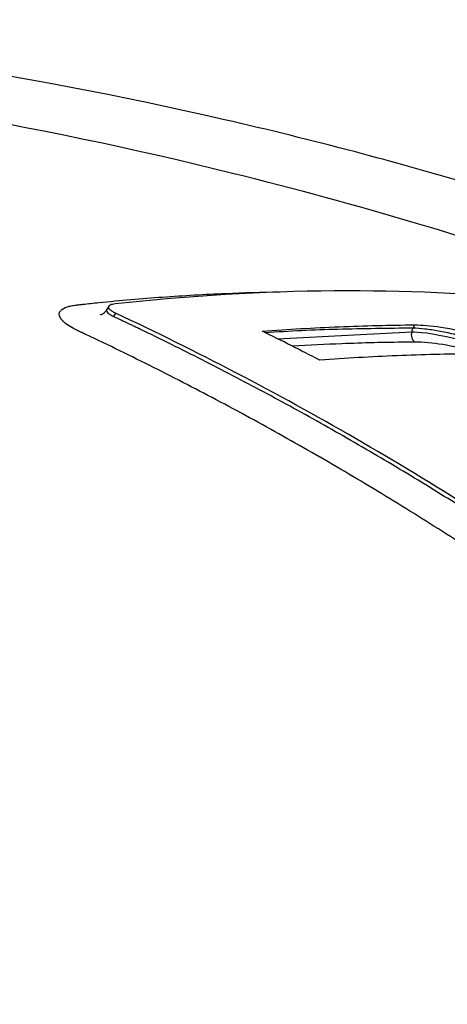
# Model space of a CAD drawing. Header units: millimetres. Extents: x 0 to 4378, y 0 to 2376.
# Tile 293 of 340: x 2717 to 2728, y 1266 to 1292. Entities that reach past the tile are written whole.
import ezdxf

# ---------------------------------------------------------------- set-up
doc = ezdxf.new("R2010")
doc.units = ezdxf.units.MM
doc.header["$LTSCALE"] = 0.2
doc.layers.add('01_Object Line', color=4, linetype='Continuous')

# ---------------------------------------------------------------- blocks, each defined once
blk = doc.blocks.new('A$C990c551b_1')
for p, q in [((10.824, 250.38), (10.781, 250.305)), ((10.999, 250.197), (10.948, 250.108)), ((16.325, 249.599), (18.629, 249.719)), ((15.169, 249.539), (16.325, 249.599))]:
    blk.add_line(p, q)
blk.add_ellipse((18.771, 249.637), major_axis=(0.001, -0.2), ratio=0.77365, start_param=4.287757, end_param=5.913485)
for points, knots in [([(38.28, 246.091), (38.179, 246.149), (37.836, 246.344), (37.182, 246.703), (36.9, 246.855), (36.05, 247.303), (35.468, 247.598), (33.694, 248.466), (32.463, 249.026), (30.376, 249.918), (29.5, 250.279), (28.118, 250.822), (27.612, 251.016), (25.738, 251.715), (24.343, 252.201), (21.067, 253.264), (19.136, 253.834), (16.059, 254.646), (14.933, 254.924), (8.276, 256.454), (3.278, 257.152), (-3.162, 257.673), (-5.454, 257.76), (-10.833, 257.722), (-15.34, 257.477), (-21.548, 255.792), (-23.311, 255.066), (-26.13, 253.337), (-27.184, 252.334), (-27.839, 251.216)], [-11.591769, -11.591769, -11.591769, -11.591769, -11.369233, -11.369233, -11.2055, -11.2055, -10.879051, -10.879051, -10.229253, -10.229253, -9.808886, -9.808886, -9.569695, -9.569695, -8.931682, -8.931682, -8.097781, -8.097781, -7.622133, -7.622133, -5.29353, -5.29353, -3.945591, -3.945591, -1.974095, -1.974095, -0.987299, -0.987299, -0.000001, -0.000001, -0.000001, -0.000001]), ([(36.071, 245.415), (36.046, 245.429), (36.025, 245.441), (35.98, 245.467), (35.958, 245.48), (35.889, 245.519), (35.843, 245.545), (35.704, 245.624), (35.611, 245.676), (35.325, 245.836), (35.131, 245.942), (34.5, 246.283), (34.059, 246.513), (32.3, 247.402), (30.903, 248.049), (27.524, 249.498), (25.477, 250.289), (20.352, 252.073), (17.205, 253.009), (8.749, 255.103), (3.862, 255.889), (-5.811, 256.829), (-10.19, 256.745), (-16.784, 256.078), (-19.567, 255.462), (-24.096, 253.703), (-25.794, 252.572), (-26.866, 251.22)], [-6.407087, -6.407087, -6.407087, -6.407087, -6.401237, -6.401237, -6.39525, -6.39525, -6.383254, -6.383254, -6.359103, -6.359103, -6.309555, -6.309555, -6.200269, -6.200269, -5.881807, -5.881807, -5.449682, -5.449682, -4.832371, -4.832371, -3.815475, -3.815475, -2.514487, -2.514487, -1.264317, -1.264317, -0.000001, -0.000001, -0.000001, -0.000001]), ([(9.889, 250.394), (9.908, 250.397), (9.927, 250.4), (9.948, 250.403), (9.964, 250.406), (9.981, 250.408), (9.998, 250.41), (10.015, 250.412), (10.033, 250.414), (10.05, 250.415), (10.084, 250.419), (10.119, 250.423), (10.153, 250.427), (10.291, 250.442), (10.429, 250.456), (10.566, 250.47), (11.117, 250.526), (11.664, 250.573), (12.21, 250.613), (12.755, 250.652), (13.297, 250.684), (13.837, 250.707), (14.301, 250.727), (14.763, 250.741), (15.222, 250.749)], [-0.7017828, -0.7017828, -0.7017828, -0.7017828, -0.7003569, -0.7003569, -0.7003569, -0.6992184, -0.6992184, -0.6992184, -0.6980799, -0.6980799, -0.6980799, -0.695803, -0.695803, -0.695803, -0.686695, -0.686695, -0.686695, -0.6502632, -0.6502632, -0.6502632, -0.6138313, -0.6138313, -0.6138313, -0.5825731, -0.5825731, -0.5825731, -0.5825731]), ([(10.989, 250.444), (12.901, 250.653), (14.782, 250.764), (18.417, 250.792), (20.169, 250.716), (21.889, 250.55)], [-1.721691, -1.721691, -1.721691, -1.721691, -0.84519, -0.84519, -0.000001, -0.000001, -0.000001, -0.000001]), ([(9.639, 249.996), (9.635, 250.001), (9.631, 250.005), (9.627, 250.009), (9.623, 250.013), (9.62, 250.017), (9.616, 250.022), (9.613, 250.026), (9.609, 250.03), (9.606, 250.034), (9.602, 250.038), (9.599, 250.042), (9.596, 250.046), (9.593, 250.05), (9.59, 250.054), (9.588, 250.058), (9.585, 250.062), (9.582, 250.066), (9.58, 250.07), (9.572, 250.083), (9.565, 250.096), (9.56, 250.108), (9.554, 250.125), (9.55, 250.14), (9.548, 250.156), (9.545, 250.186), (9.552, 250.215), (9.568, 250.241), (9.576, 250.254), (9.587, 250.266), (9.6, 250.278), (9.606, 250.284), (9.613, 250.29), (9.62, 250.295), (9.624, 250.298), (9.628, 250.301), (9.632, 250.304), (9.636, 250.306), (9.64, 250.309), (9.645, 250.312), (9.679, 250.333), (9.722, 250.351), (9.773, 250.366), (9.808, 250.377), (9.847, 250.386), (9.889, 250.394)], [-0.72583083, -0.72583083, -0.72583083, -0.72583083, -0.72529003, -0.72529003, -0.72529003, -0.72474923, -0.72474923, -0.72474923, -0.72420843, -0.72420843, -0.72420843, -0.72366763, -0.72366763, -0.72366763, -0.72312683, -0.72312683, -0.72312683, -0.72258602, -0.72258602, -0.72258602, -0.72084984, -0.72084984, -0.72084984, -0.71857285, -0.71857285, -0.71857285, -0.71401887, -0.71401887, -0.71401887, -0.71174188, -0.71174188, -0.71174188, -0.71060338, -0.71060338, -0.71060338, -0.71003414, -0.71003414, -0.71003414, -0.70946489, -0.70946489, -0.70946489, -0.70491091, -0.70491091, -0.70491091, -0.70178277, -0.70178277, -0.70178277, -0.70178277]), ([(10.602, 250.158), (10.591, 250.156), (10.611, 250.159), (10.616, 250.16), (10.619, 250.16), (10.631, 250.164), (10.639, 250.166), (10.659, 250.176), (10.669, 250.181), (10.696, 250.199), (10.712, 250.213), (10.744, 250.248), (10.76, 250.268), (10.776, 250.295), (10.778, 250.299), (10.78, 250.304)], [3.68596578, 3.68596578, 3.68596578, 3.68596578, 3.6906205, 3.6906205, 3.69389919, 3.69389919, 3.70244773, 3.70244773, 3.70862293, 3.70862293, 3.71720511, 3.71720511, 3.72576335, 3.72576335, 3.72729434, 3.72729434, 3.72729434, 3.72729434]), ([(10.948, 250.108), (10.945, 250.109), (10.942, 250.11), (10.939, 250.112), (10.931, 250.116), (10.923, 250.119), (10.915, 250.123), (10.907, 250.127), (10.9, 250.131), (10.893, 250.135), (10.886, 250.139), (10.879, 250.143), (10.872, 250.147), (10.865, 250.151), (10.859, 250.155), (10.853, 250.159), (10.847, 250.163), (10.842, 250.168), (10.836, 250.172), (10.819, 250.185), (10.805, 250.199), (10.795, 250.212), (10.782, 250.23), (10.774, 250.247), (10.772, 250.263), (10.771, 250.278), (10.774, 250.292), (10.781, 250.305)], [0, 0, 0, 0, 0.0122208, 0.0122208, 0.0122208, 0.0476546, 0.0476546, 0.0476546, 0.0830884, 0.0830884, 0.0830884, 0.1185223, 0.1185223, 0.1185223, 0.1539561, 0.1539561, 0.1539561, 0.1893899, 0.1893899, 0.1893899, 0.3031466, 0.3031466, 0.3031466, 0.4523372, 0.4523372, 0.4523372, 0.5891473, 0.5891473, 0.5891473, 0.5891473]), ([(10.999, 250.197), (10.969, 250.211), (10.943, 250.225), (10.895, 250.255), (10.875, 250.27), (10.831, 250.31), (10.817, 250.335), (10.818, 250.38), (10.836, 250.4), (10.897, 250.429), (10.938, 250.439), (10.989, 250.444)], [-0.09661852, -0.09661852, -0.09661852, -0.09661852, -0.08429687, -0.08429687, -0.07141596, -0.07141596, -0.04825685, -0.04825685, -0.02320733, -0.02320733, -0.00000099, -0.00000099, -0.00000099, -0.00000099]), ([(16.267, 246.484), (16.266, 246.484), (16.266, 246.485), (16.265, 246.485), (15.699, 246.812), (15.131, 247.132), (14.56, 247.444), (13.989, 247.756), (13.416, 248.061), (12.84, 248.358), (12.265, 248.656), (11.687, 248.946), (11.107, 249.228), (10.817, 249.37), (10.526, 249.509), (10.235, 249.646), (10.198, 249.664), (10.162, 249.681), (10.126, 249.698), (10.107, 249.706), (10.089, 249.715), (10.071, 249.724), (10.053, 249.732), (10.034, 249.741), (10.017, 249.749), (9.946, 249.784), (9.882, 249.819), (9.825, 249.854), (9.769, 249.889), (9.72, 249.924), (9.68, 249.958), (9.67, 249.967), (9.661, 249.975), (9.652, 249.984), (9.648, 249.988), (9.644, 249.992), (9.639, 249.996)], [-0.8616263, -0.8616263, -0.8616263, -0.8616263, -0.861572, -0.861572, -0.861572, -0.826965, -0.826965, -0.826965, -0.7923494, -0.7923494, -0.7923494, -0.7577381, -0.7577381, -0.7577381, -0.7404325, -0.7404325, -0.7404325, -0.7382693, -0.7382693, -0.7382693, -0.7371877, -0.7371877, -0.7371877, -0.7361061, -0.7361061, -0.7361061, -0.7317796, -0.7317796, -0.7317796, -0.7274532, -0.7274532, -0.7274532, -0.7263716, -0.7263716, -0.7263716, -0.7258308, -0.7258308, -0.7258308, -0.7258308]), ([(23.159, 243.052), (23.153, 243.056), (23.148, 243.059), (23.142, 243.063), (23.134, 243.069), (23.127, 243.074), (23.119, 243.079), (23.103, 243.09), (23.088, 243.101), (23.072, 243.112), (23.01, 243.155), (22.947, 243.198), (22.884, 243.241), (22.822, 243.284), (22.759, 243.327), (22.697, 243.37), (22.681, 243.381), (22.665, 243.391), (22.65, 243.402), (22.634, 243.413), (22.618, 243.424), (22.603, 243.434), (22.571, 243.456), (22.54, 243.477), (22.509, 243.498), (22.258, 243.669), (22.006, 243.838), (21.754, 244.006), (21.25, 244.342), (20.743, 244.671), (20.234, 244.995), (19.725, 245.318), (19.214, 245.636), (18.7, 245.947), (18.187, 246.259), (17.671, 246.564), (17.153, 246.863), (16.635, 247.163), (16.115, 247.456), (15.593, 247.743), (15.071, 248.03), (14.546, 248.311), (14.02, 248.585), (13.494, 248.86), (12.965, 249.129), (12.435, 249.391), (12.17, 249.522), (11.904, 249.651), (11.638, 249.779), (11.605, 249.795), (11.572, 249.811), (11.539, 249.827), (11.522, 249.835), (11.505, 249.843), (11.489, 249.851), (11.472, 249.859), (11.455, 249.867), (11.439, 249.875), (11.372, 249.907), (11.306, 249.939), (11.239, 249.97), (11.172, 250.002), (11.106, 250.033), (11.039, 250.065), (11.022, 250.073), (11.006, 250.08), (10.989, 250.088), (10.981, 250.092), (10.972, 250.096), (10.964, 250.1), (10.959, 250.103), (10.953, 250.105), (10.948, 250.108)], [0, 0, 0, 0, 0.0013857, 0.0013857, 0.0013857, 0.0033723, 0.0033723, 0.0033723, 0.0073454, 0.0073454, 0.0073454, 0.0232379, 0.0232379, 0.0232379, 0.0391303, 0.0391303, 0.0391303, 0.0431034, 0.0431034, 0.0431034, 0.0470765, 0.0470765, 0.0470765, 0.0550227, 0.0550227, 0.0550227, 0.1185925, 0.1185925, 0.1185925, 0.2457321, 0.2457321, 0.2457321, 0.3728716, 0.3728716, 0.3728716, 0.5000112, 0.5000112, 0.5000112, 0.6271507, 0.6271507, 0.6271507, 0.7543218, 0.7543218, 0.7543218, 0.8814771, 0.8814771, 0.8814771, 0.9450548, 0.9450548, 0.9450548, 0.953002, 0.953002, 0.953002, 0.9569756, 0.9569756, 0.9569756, 0.9609492, 0.9609492, 0.9609492, 0.9768436, 0.9768436, 0.9768436, 0.992738, 0.992738, 0.992738, 0.9967116, 0.9967116, 0.9967116, 0.9986984, 0.9986984, 0.9986984, 1, 1, 1, 1]), ([(23.21, 243.141), (21.236, 244.51), (19.224, 245.786), (17.178, 246.968), (15.149, 248.139), (13.089, 249.216), (10.999, 250.197)], [0, 0, 0, 0, 0.502185, 0.502185, 0.502185, 1, 1, 1, 1]), ([(14.784, 249.731), (15.446, 249.781), (16.104, 249.82), (16.759, 249.846), (17.415, 249.873), (18.06, 249.89), (18.701, 249.896)], [-0.9999995, -0.9999995, -0.9999995, -0.9999995, -0.4999998, -0.4999998, -0.4999998, 0, 0, 0, 0]), ([(16.264, 248.982), (16.017, 249.11), (15.77, 249.236), (15.276, 249.485), (15.03, 249.609), (14.784, 249.731)], [0, 0, 0, 0, 0.1025805, 0.1025805, 0.205161, 0.205161, 0.205161, 0.205161]), ([(14.851, 249.698), (15.48, 249.742), (16.105, 249.771), (16.727, 249.787), (17.379, 249.805), (18.022, 249.812), (18.663, 249.819)], [-0.9776532, -0.9776532, -0.9776532, -0.9776532, -0.5001671, -0.5001671, -0.5001671, 0, 0, 0, 0]), ([(18.629, 249.719), (18.793, 249.714), (19.126, 249.693), (19.744, 249.545), (19.822, 249.527), (19.903, 249.506), (19.988, 249.484), (20.017, 249.476), (20.047, 249.468), (20.077, 249.46), (20.149, 249.44), (20.223, 249.419), (20.3, 249.396), (20.357, 249.379), (20.423, 249.359), (20.496, 249.335), (20.58, 249.309), (20.673, 249.278), (20.775, 249.243), (20.994, 249.167), (21.146, 249.107), (21.238, 249.071), (21.317, 249.04), (21.391, 249.009), (21.46, 248.98), (21.535, 248.949), (21.604, 248.919), (21.669, 248.89), (21.678, 248.885), (21.688, 248.881), (21.698, 248.877), (21.853, 248.806), (21.969, 248.748), (22.055, 248.702)], [0, 0, 0, 0, 0.393941, 0.393941, 0.393941, 0.443084, 0.443084, 0.443084, 0.459957, 0.459957, 0.459957, 0.5, 0.5, 0.5, 0.558685, 0.558685, 0.558685, 0.625, 0.625, 0.625, 0.75, 0.75, 0.75, 0.810453, 0.810453, 0.810453, 0.875, 0.875, 0.875, 0.882272, 0.882272, 0.882272, 1, 1, 1, 1]), ([(18.701, 249.896), (18.694, 249.883), (18.688, 249.87), (18.676, 249.845), (18.669, 249.832), (18.663, 249.819)], [0.0000052, 0.0000052, 0.0000052, 0.0000052, 0.5, 0.5, 0.999968, 0.999968, 0.999968, 0.999968]), ([(18.663, 249.819), (18.757, 249.816), (18.86, 249.808), (18.97, 249.795), (19.08, 249.782), (19.198, 249.764), (19.321, 249.742), (19.444, 249.72), (19.573, 249.693), (19.705, 249.662), (19.838, 249.632), (19.975, 249.597), (20.114, 249.558), (20.252, 249.519), (20.393, 249.477), (20.533, 249.432), (20.674, 249.386), (20.814, 249.338), (20.952, 249.287), (21.021, 249.262), (21.09, 249.236), (21.157, 249.209), (21.225, 249.182), (21.291, 249.155), (21.357, 249.128), (21.422, 249.1), (21.486, 249.072), (21.549, 249.044), (21.58, 249.03), (21.611, 249.016), (21.641, 249.002), (21.672, 248.987), (21.702, 248.973), (21.731, 248.959), (21.79, 248.93), (21.848, 248.901), (21.905, 248.873), (21.936, 248.857), (21.967, 248.841), (21.997, 248.826)], [0, 0, 0, 0, 0.0625, 0.0625, 0.0625, 0.125, 0.125, 0.125, 0.1875, 0.1875, 0.1875, 0.25, 0.25, 0.25, 0.3125, 0.3125, 0.3125, 0.375, 0.375, 0.375, 0.40625, 0.40625, 0.40625, 0.4375, 0.4375, 0.4375, 0.46875, 0.46875, 0.46875, 0.484375, 0.484375, 0.484375, 0.5, 0.5, 0.5, 0.53125, 0.53125, 0.53125, 0.5482111, 0.5482111, 0.5482111, 0.5482111]), ([(18.701, 249.896), (18.897, 249.894), (19.122, 249.876), (19.691, 249.79), (19.985, 249.723), (20.558, 249.581), (20.834, 249.494), (21.229, 249.36), (21.507, 249.258), (21.95, 249.055), (22.156, 248.955), (23.015, 248.508), (23.642, 248.166), (24.388, 247.743)], [-1.991968, -1.991968, -1.991968, -1.991968, -1.786266, -1.786266, -1.531519, -1.531519, -1.065024, -1.065024, -0.555126, -0.555126, -0.317149, -0.317149, 0, 0, 0, 0]), ([(18.716, 249.45), (18.716, 249.45), (18.716, 249.45), (18.716, 249.45), (18.716, 249.45), (18.716, 249.45), (18.715, 249.45), (18.715, 249.45), (18.715, 249.45), (18.714, 249.45), (18.714, 249.45), (18.713, 249.45), (18.712, 249.45), (18.681, 249.45), (18.597, 249.45), (17.934, 249.443), (17.381, 249.43), (16.405, 249.39), (15.983, 249.368), (15.56, 249.342)], [-0.6129394, -0.6129394, -0.6129394, -0.6129394, -0.6128545, -0.6128545, -0.6127713, -0.6127713, -0.6126044, -0.6126044, -0.6122683, -0.6122683, -0.6115884, -0.6115884, -0.6102003, -0.6102003, -0.5568848, -0.5568848, -0.2967167, -0.2967167, -0.1001915, -0.1001915, -0.1001915, -0.1001915]), ([(21.895, 248.573), (21.432, 248.816), (20.902, 249.019), (20.286, 249.19), (19.668, 249.362), (19.138, 249.453), (18.716, 249.45)], [0, 0, 0, 0, 0.5, 0.5, 0.5, 1, 1, 1, 1]), ([(20.21, 249.145), (19.561, 249.141), (18.906, 249.127), (18.247, 249.1), (17.589, 249.073), (16.927, 249.034), (16.264, 248.982)], [-1, -1, -1, -1, -0.5, -0.5, -0.5, 0, 0, 0, 0]), ([(-28.636, 246.821), (-28.558, 246.392), (-28.437, 245.956), (-28.112, 245.076), (-27.909, 244.631), (-27.507, 243.887), (-27.33, 243.59), (-26.885, 242.905), (-26.606, 242.515), (-26.003, 241.748), (-25.683, 241.37), (-25.131, 240.766), (-24.915, 240.538), (-24.485, 240.103), (-24.273, 239.895), (-23.624, 239.281), (-23.166, 238.874), (-22.303, 238.148), (-21.907, 237.828), (-21.187, 237.272), (-20.87, 237.035), (-20.149, 236.51), (-19.736, 236.22), (-18.866, 235.631), (-18.399, 235.326), (-17.704, 234.891), (-17.499, 234.765), (-17.039, 234.488), (-16.786, 234.339), (-16.282, 234.049), (-16.03, 233.907), (-15.552, 233.643), (-15.33, 233.522), (-14.554, 233.108), (-13.997, 232.821), (-12.902, 232.277), (-12.354, 232.013), (-11.354, 231.544), (-10.898, 231.335), (-9.814, 230.85), (-9.182, 230.576), (-7.727, 229.965), (-6.9, 229.63), (-5.631, 229.137), (-5.196, 228.972), (-4.278, 228.63), (-3.794, 228.454), (-2.497, 227.993), (-1.674, 227.711), (0.024, 227.153), (0.9, 226.877), (2.463, 226.407), (3.148, 226.207), (4.886, 225.72), (5.942, 225.439), (8.073, 224.907), (9.149, 224.655), (10.224, 224.42)], [0.000001, 0.000001, 0.000001, 0.000001, 0.329785, 0.329785, 0.655784, 0.655784, 0.869551, 0.869551, 1.1471, 1.1471, 1.413768, 1.413768, 1.572185, 1.572185, 1.716378, 1.716378, 1.998218, 1.998218, 2.220261, 2.220261, 2.38565, 2.38565, 2.586481, 2.586481, 2.797354, 2.797354, 2.890721, 2.890721, 2.998917, 2.998917, 3.102407, 3.102407, 3.193729, 3.193729, 3.404829, 3.404829, 3.606578, 3.606578, 3.771982, 3.771982, 3.995205, 3.995205, 4.278205, 4.278205, 4.423595, 4.423595, 4.583388, 4.583388, 4.852579, 4.852579, 5.133194, 5.133194, 5.349319, 5.349319, 5.678864, 5.678864, 6.012538, 6.012538, 6.012538, 6.012538]), ([(23.069, 242.268), (23.045, 242.277), (23.022, 242.286), (22.999, 242.295), (22.987, 242.299), (22.976, 242.304), (22.964, 242.308), (22.952, 242.313), (22.941, 242.318), (22.929, 242.322), (22.918, 242.327), (22.906, 242.332), (22.895, 242.337), (22.884, 242.341), (22.872, 242.346), (22.861, 242.351), (22.838, 242.361), (22.816, 242.371), (22.793, 242.381), (22.704, 242.421), (22.618, 242.464), (22.537, 242.508), (22.456, 242.553), (22.379, 242.599), (22.309, 242.646), (22.292, 242.658), (22.275, 242.67), (22.258, 242.682), (22.241, 242.694), (22.224, 242.705), (22.206, 242.717), (22.172, 242.741), (22.138, 242.764), (22.104, 242.788), (21.831, 242.976), (21.557, 243.163), (21.283, 243.348), (20.733, 243.718), (20.181, 244.081), (19.627, 244.437), (19.072, 244.793), (18.514, 245.141), (17.954, 245.483), (17.394, 245.824), (16.832, 246.157), (16.267, 246.484)], [-1, -1, -1, -1, -0.9989185, -0.9989185, -0.9989185, -0.9983778, -0.9983778, -0.9983778, -0.9978371, -0.9978371, -0.9978371, -0.9972963, -0.9972963, -0.9972963, -0.9967556, -0.9967556, -0.9967556, -0.9956741, -0.9956741, -0.9956741, -0.9913482, -0.9913482, -0.9913482, -0.9870224, -0.9870224, -0.9870224, -0.9859409, -0.9859409, -0.9859409, -0.9848594, -0.9848594, -0.9848594, -0.9826965, -0.9826965, -0.9826965, -0.965393, -0.965393, -0.965393, -0.930786, -0.930786, -0.930786, -0.896179, -0.896179, -0.896179, -0.8616263, -0.8616263, -0.8616263, -0.8616263])]:
    blk.add_open_spline(points, degree=3, knots=knots)
blk.add_open_spline([(18.663, 249.819), (18.642, 249.786), (18.63, 249.755), (18.629, 249.719)], degree=3)

msp = doc.modelspace()

# ---------------------------------------------------------------- block references
at = {"layer": '01_Object Line'}
msp.add_blockref('A$C990c551b_1', (2708.753, 1034.021), dxfattribs=at)

doc.saveas('drawing.dxf')
